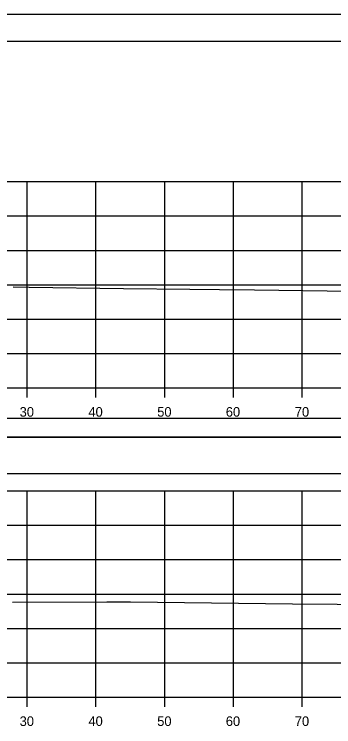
# Model space of a CAD drawing. Extents: x 1370538 to 1372872, y 376220 to 381127.
# Drawn here: x 1372070.1 to 1372116.5, y 378158.9 to 378262.5 of the extents above; entities that cross this region are included whole.
import ezdxf

# ---------------------------------------------------------------- set-up
doc = ezdxf.new("R2010")
doc.units = 0
for name, color, linetype in [('R_Border Notes', 7, 'Continuous'), ('R_Border PE', 7, 'Continuous'), ('R_Border Prem', 7, 'Continuous'), ('R_Dimension', 7, 'Continuous'), ('R_Grid', 7, 'Continuous'), ('R_Horz Alg Annot', 7, 'Continuous'), ('R_No Plot', 7, 'Continuous')]:
    doc.layers.add(name, color=color, linetype=linetype)

msp = doc.modelspace()

# ---------------------------------------------------------------- linework, layer by layer
at = {"layer": 'R_Border Notes'}
msp.add_line((1371883.97, 378258.65), (1372200.15, 378258.65), dxfattribs=at)
at = {"layer": 'R_Border Prem'}
for p, q in [((1371891.97, 378208.19), (1372191.97, 378208.19)), ((1372071.97, 378206.79), (1372071.97, 378208.19)), ((1372081.97, 378206.79), (1372081.97, 378208.19)), ((1372091.97, 378206.79), (1372091.97, 378208.19)), ((1372101.97, 378206.79), (1372101.97, 378208.19)), ((1372111.97, 378206.79), (1372111.97, 378208.19)), ((1371891.97, 378163.19), (1372191.97, 378163.19)), ((1372071.97, 378161.79), (1372071.97, 378163.19)), ((1372081.97, 378161.79), (1372081.97, 378163.19)), ((1372091.97, 378161.79), (1372091.97, 378163.19)), ((1372101.97, 378161.79), (1372101.97, 378163.19)), ((1372111.97, 378161.79), (1372111.97, 378163.19))]:
    msp.add_line(p, q, dxfattribs=at)
at = {"layer": 'R_Dimension'}
for points in [[(1372069.95, 378222.87), (1372072.29, 378222.85), (1372085.99, 378222.64), (1372095.63, 378222.53), (1372099.91, 378222.48), (1372105.02, 378222.43), (1372119.11, 378222.26), (1372127.85, 378222.06), (1372134.91, 378222.08), (1372140.02, 378221.96), (1372144.31, 378221.85), (1372146.52, 378221.77), (1372154.12, 378221.62), (1372162.98, 378221.51), (1372172.96, 378221.28), (1372177.21, 378221.27), (1372191.97, 378220.81)], [(1372069.85, 378177), (1372083.56, 378177.03), (1372085.07, 378177.05), (1372086.99, 378177.03), (1372110.55, 378176.76), (1372117.03, 378176.69), (1372137.86, 378176.21), (1372147.8, 378175.96), (1372149.23, 378175.99), (1372157.12, 378175.9), (1372159.17, 378175.96), (1372168.21, 378175.75), (1372178, 378175.27), (1372182.89, 378175.08), (1372191.97, 378175)]]:
    msp.add_lwpolyline(points, dxfattribs=at)
at = {"layer": 'R_Grid'}
for p, q in [((1371891.97, 378238.19), (1372191.97, 378238.19)), ((1372071.97, 378208.19), (1372071.97, 378238.19)), ((1372081.97, 378208.19), (1372081.97, 378238.19)), ((1372091.97, 378208.19), (1372091.97, 378238.19)), ((1372101.97, 378208.19), (1372101.97, 378238.19)), ((1372111.97, 378208.19), (1372111.97, 378238.19)), ((1371891.97, 378233.19), (1372191.97, 378233.19)), ((1371891.97, 378228.19), (1372191.97, 378228.19)), ((1371891.97, 378223.19), (1372191.97, 378223.19)), ((1371891.97, 378218.19), (1372191.97, 378218.19)), ((1371891.97, 378213.19), (1372191.97, 378213.19)), ((1371891.97, 378208.19), (1372191.97, 378208.19)), ((1371891.97, 378193.19), (1372191.97, 378193.19)), ((1372071.97, 378163.19), (1372071.97, 378193.19)), ((1372081.97, 378163.19), (1372081.97, 378193.19)), ((1372091.97, 378163.19), (1372091.97, 378193.19)), ((1372101.97, 378163.19), (1372101.97, 378193.19)), ((1372111.97, 378163.19), (1372111.97, 378193.19)), ((1371891.97, 378188.19), (1372191.97, 378188.19)), ((1371891.97, 378183.19), (1372191.97, 378183.19)), ((1371891.97, 378178.19), (1372191.97, 378178.19)), ((1371891.97, 378173.19), (1372191.97, 378173.19)), ((1371891.97, 378168.19), (1372191.97, 378168.19)), ((1371891.97, 378163.19), (1372191.97, 378163.19))]:
    msp.add_line(p, q, dxfattribs=at)
at = {"layer": 'R_Horz Alg Annot'}
for points in [[(1371884.39, 378201.03), (1372199.52, 378201.03), (1372199.52, 378203.74), (1371884.39, 378203.74)], [(1371884.39, 378195.71), (1372199.52, 378195.71), (1372199.52, 378201.03), (1371884.39, 378201.03)]]:
    msp.add_lwpolyline(points, close=True, dxfattribs=at)
at = {"layer": 'R_No Plot'}
msp.add_line((1371871.57, 378262.54), (1372204.9, 378262.54), dxfattribs=at)
for points in [[(1371871.56, 378262.54), (1372204.9, 378262.54), (1372204.9, 378049.21), (1371871.56, 378049.21)], [(1372117.89, 378258.65), (1372117.89, 378248.77), (1372153.62, 378248.77), (1372153.62, 378245.85), (1372176.82, 378245.85), (1372176.82, 378221.52), (1372200.15, 378221.52), (1372200.15, 378053.19), (1371883.97, 378053.19), (1371883.97, 378258.65)]]:
    msp.add_lwpolyline(points, close=True, dxfattribs=at)

# ---------------------------------------------------------------- texts
at = {"layer": 'R_Border PE'}
for s, p in [('30', (1372070.88, 378203.99)), ('40', (1372080.88, 378203.99)), ('50', (1372090.88, 378203.99)), ('60', (1372100.85, 378203.99)), ('70', (1372110.88, 378203.99)), ('30', (1372070.88, 378158.99)), ('40', (1372080.88, 378158.99)), ('50', (1372090.88, 378158.99)), ('60', (1372100.85, 378158.99)), ('70', (1372110.88, 378158.99))]:
    msp.add_text(s, height=1.4, dxfattribs=at).set_placement(p)

doc.saveas('drawing.dxf')
